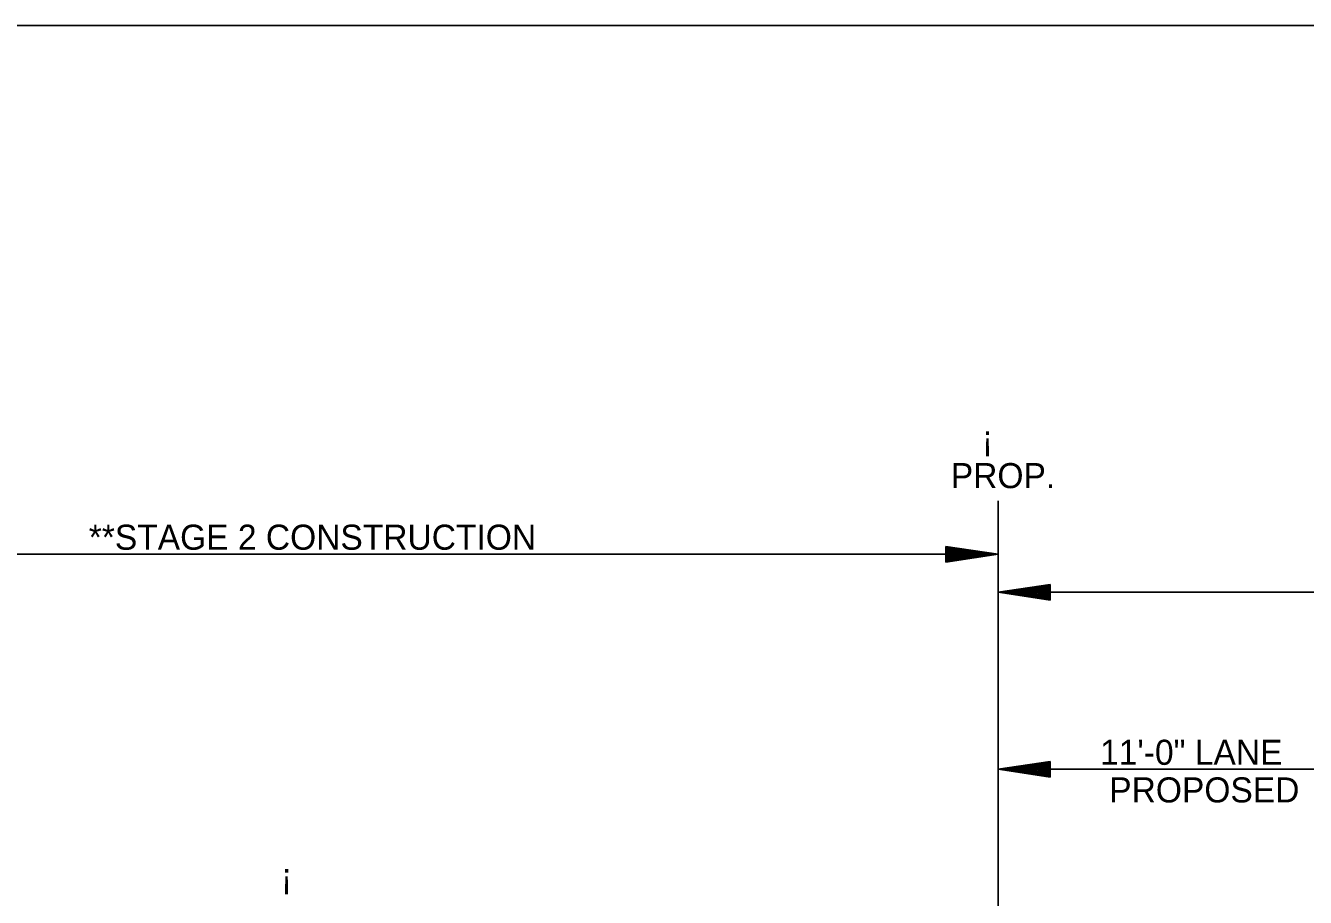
# Model space of a CAD drawing. Extents: x 1807779 to 1818251, y 673292 to 678849.
# Drawn here: x 1813208.6 to 1813575.9, y 677128.6 to 677378.9 of the extents above; entities that cross this region are included whole.
import ezdxf

# ---------------------------------------------------------------- set-up
doc = ezdxf.new("R2010")
doc.units = 0
doc.layers.add('Dimensions', color=7, linetype='Continuous')
doc.layers.add('DSN_DRFT_Guideline-No-Plot', color=7, linetype='Continuous')

msp = doc.modelspace()

# ---------------------------------------------------------------- linework, layer by layer
at = {"layer": 'Dimensions'}
for p, q in [((1813487.67, 676984.76), (1813487.67, 677242.53)), ((1813472.67, 677229.42), (1813487.67, 677227.17)), ((1813472.67, 677224.92), (1813472.67, 677229.42)), ((1813472.67, 677229.05), (1813485.17, 677227.17)), ((1813472.67, 677228.67), (1813482.59, 677227.17)), ((1813487.67, 677227.17), (1813083.74, 677227.17)), ((1813472.67, 677228.29), (1813480.09, 677227.17)), ((1813472.67, 677227.91), (1813477.55, 677227.17)), ((1813472.67, 677227.53), (1813475.04, 677227.17)), ((1813472.67, 677224.92), (1813487.67, 677227.17)), ((1813472.67, 677226.45), (1813477.55, 677227.17)), ((1813472.67, 677225.68), (1813482.59, 677227.17)), ((1813472.67, 677225.3), (1813485.17, 677227.17)), ((1813472.67, 677226.06), (1813480.09, 677227.17)), ((1813472.67, 677226.82), (1813475.04, 677227.17)), ((1813502.67, 677218.49), (1813487.67, 677216.24)), ((1813502.67, 677218.11), (1813490.18, 677216.24)), ((1813502.67, 677217.73), (1813492.76, 677216.24)), ((1813502.67, 677213.99), (1813502.67, 677218.49)), ((1813487.67, 677216.24), (1813547.1, 677216.24)), ((1813487.67, 677216.24), (1814046.76, 677216.24)), ((1813502.67, 677213.99), (1813487.67, 677216.24)), ((1813502.67, 677214.36), (1813490.18, 677216.24)), ((1813502.67, 677214.74), (1813492.76, 677216.24)), ((1813502.67, 677217.35), (1813495.25, 677216.24)), ((1813502.67, 677215.12), (1813495.25, 677216.24)), ((1813502.67, 677216.97), (1813497.8, 677216.24)), ((1813502.67, 677215.51), (1813497.8, 677216.24)), ((1813502.67, 677216.59), (1813500.3, 677216.24)), ((1813502.67, 677215.88), (1813500.3, 677216.24)), ((1813502.67, 677167.67), (1813487.67, 677165.42)), ((1813502.67, 677167.29), (1813490.18, 677165.42)), ((1813502.67, 677166.91), (1813492.76, 677165.42)), ((1813502.67, 677166.54), (1813495.25, 677165.42)), ((1813502.67, 677166.15), (1813497.8, 677165.42)), ((1813502.67, 677163.17), (1813502.67, 677167.67)), ((1813487.67, 677165.42), (1813547.1, 677165.42)), ((1813487.67, 677165.42), (1813597.67, 677165.42)), ((1813502.67, 677163.17), (1813487.67, 677165.42)), ((1813502.67, 677163.54), (1813490.18, 677165.42)), ((1813502.67, 677163.93), (1813492.76, 677165.42)), ((1813502.67, 677164.3), (1813495.25, 677165.42)), ((1813502.67, 677164.69), (1813497.8, 677165.42)), ((1813502.67, 677165.77), (1813500.3, 677165.42)), ((1813502.67, 677165.07), (1813500.3, 677165.42))]:
    msp.add_line(p, q, dxfattribs=at)
at = {"layer": 'DSN_DRFT_Guideline-No-Plot'}
msp.add_lwpolyline([(1812650.63, 676379.88), (1814300.63, 676379.88), (1814300.63, 677378.94), (1812650.63, 677378.94)], close=True, dxfattribs=at)

# ---------------------------------------------------------------- texts
at = {"layer": 'Dimensions'}
for s, p in [('¡', (1813483.03, 677256.94)), ('PROP.', (1813474.11, 677246.14)), ('**STAGE 2 CONSTRUCTION', (1813226.69, 677228.46)), ('11\'-0" LANE', (1813516.95, 677166.71)), ('PROPOSED', (1813519.59, 677155.91)), ('¡', (1813281.86, 677131.23))]:
    msp.add_text(s, height=7.2, dxfattribs=at).set_placement(p)

doc.saveas('drawing.dxf')
